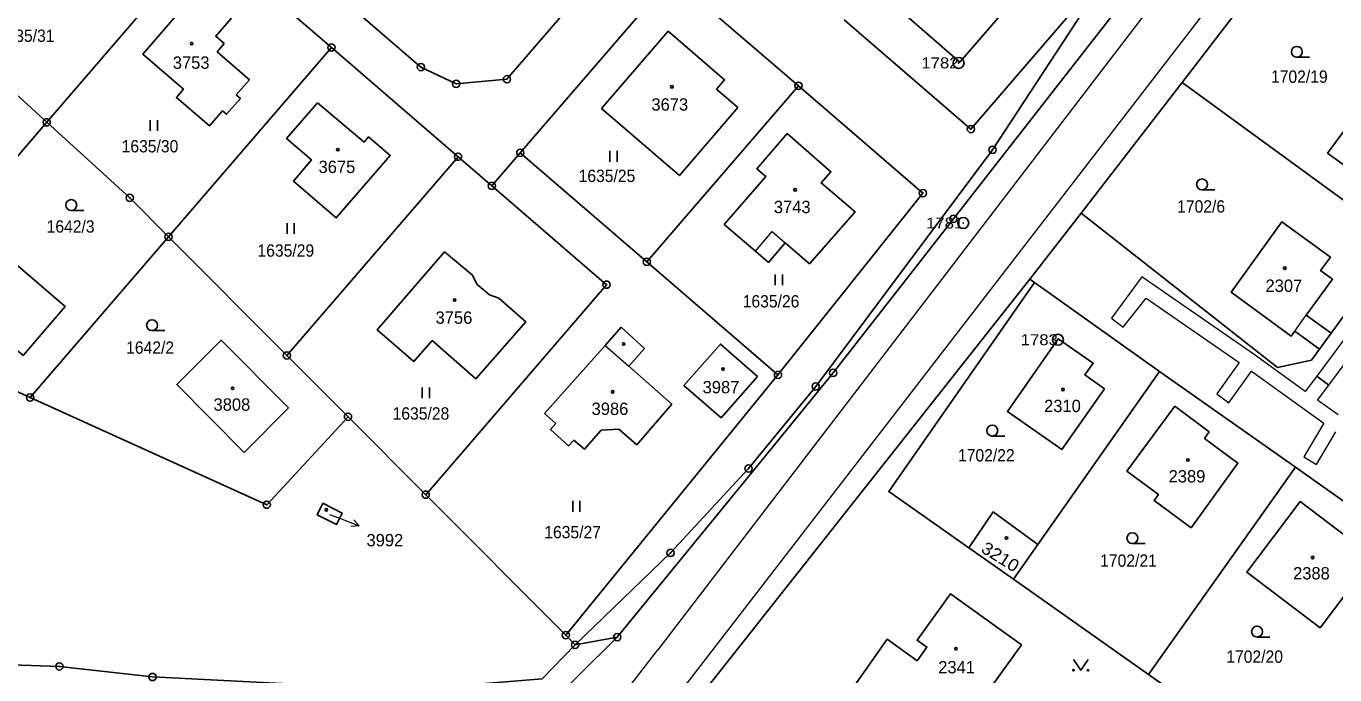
# Model space of a CAD drawing. Extents: x -679733 to -673243, y -1075091 to -1066557.
# Drawn here: x -677200.2 to -677020, y -1071933.5 to -1071844.3 of the extents above; entities that cross this region are included whole.
import ezdxf
from ezdxf.enums import TextEntityAlignment as Align

# ---------------------------------------------------------------- set-up
doc = ezdxf.new("R2010")
doc.units = 0
doc.header["$LTSCALE"] = 0.68
for name, color, linetype, lineweight in [('1', 7, 'Continuous', 25), ('13', 7, 'Continuous', 13), ('3', 7, 'Continuous', 25), ('4', 7, 'Continuous', 13), ('5', 7, 'Continuous', 25), ('7', 7, 'Continuous', 13), ('8', 7, 'Continuous', 25)]:
    doc.layers.add(name, color=color, linetype=linetype, lineweight=lineweight)
doc.layers.add('2', color=7, linetype='Continuous')

msp = doc.modelspace()

# ---------------------------------------------------------------- linework, layer by layer
at = {"layer": '1'}
for p, q in [((-677175.58, -1071832.19), (-677197.38, -1071857.49)), ((-677158.15, -1071847.2), (-677180.6, -1071873.25)), ((-677114.73, -1071876.7), (-677093.84, -1071852.45)), ((-677040.99, -1071851.99), (-677054.9, -1071869.98)), ((-677197.38, -1071857.49), (-677219.88, -1071883.62)), ((-677132.15, -1071861.68), (-677114.73, -1071876.7)), ((-677180.6, -1071873.25), (-677199.67, -1071895.38)), ((-677180.6, -1071873.25), (-677164.3, -1071889.58)), ((-677114.73, -1071876.7), (-677096.66, -1071892.27)), ((-677061.35, -1071879.56), (-677044.1, -1071891.8)), ((-677020.49, -1071886.53), (-677022.08, -1071888.72)), ((-677044.1, -1071891.8), (-677060.87, -1071915.61)), ((-677025.4, -1071904.97), (-677045.61, -1071933.51)), ((-677060.87, -1071915.61), (-677064.23, -1071920.38)), ((-677035.24, -1071940.8), (-677045.61, -1071933.51))]:
    msp.add_line(p, q, dxfattribs=at)
for points in [[(-677280.12, -1071742.11), (-677262.7, -1071757.12), (-677245.27, -1071772.14), (-677227.85, -1071787.15), (-677210.42, -1071802.16), (-677193, -1071817.18), (-677175.58, -1071832.19), (-677158.15, -1071847.2), (-677140.73, -1071862.22), (-677136.07, -1071866.23), (-677132.15, -1071861.68)], [(-677008.25, -1071788.41), (-677013.98, -1071795.82), (-677072.5, -1071870.78), (-677089.07, -1071891.97), (-677097.96, -1071902.91), (-677118.79, -1071928.36)], [(-677199.67, -1071895.38), (-677210.59, -1071890.43), (-677219.88, -1071883.62), (-677237.69, -1071869.06), (-677255.02, -1071853.92), (-677272.34, -1071838.78), (-677289.66, -1071823.66), (-677305.42, -1071809.89)], [(-677136.26, -1071815.89), (-677120.36, -1071829.62), (-677119.94, -1071835.26), (-677133.99, -1071851.56), (-677140.98, -1071852.19), (-677145.84, -1071849.88), (-677157.15, -1071840.14)], [(-677049.21, -1071834.14), (-677053.08, -1071839.8), (-677067.12, -1071861.27), (-677091.47, -1071893.86), (-677100.71, -1071905.15), (-677111.46, -1071916.77), (-677124.61, -1071929.42)], [(-677087.53, -1071843.38), (-677070.09, -1071858.42), (-677049.21, -1071834.14)], [(-677028.76, -1071836.15), (-677033.96, -1071842.89), (-677040.99, -1071851.99)], [(-677132.15, -1071861.68), (-677113.94, -1071840.54), (-677108.27, -1071840.09), (-677093.84, -1071852.45)], [(-677214.53, -1071842.17), (-677207.43, -1071848.35), (-677197.38, -1071857.49)], [(-677093.84, -1071852.45), (-677076.7, -1071867.24), (-677096.66, -1071892.27), (-677125.89, -1071928.08)], [(-677022.08, -1071888.72), (-677025.5, -1071886.22), (-677025.98, -1071886.91), (-677034.25, -1071880.87), (-677027.27, -1071871.19), (-677020.58, -1071876.07), (-677021.93, -1071877.91), (-677020.31, -1071879.1), (-677023.9, -1071884.04), (-677020.49, -1071886.53), (-677011.17, -1071873.78), (-677040.99, -1071851.99)], [(-677005.22, -1071865.64), (-677008.7, -1071863.14), (-677012.24, -1071868.03), (-677020.96, -1071861.72), (-677013.66, -1071851.9), (-677005.88, -1071857.48), (-677007.18, -1071859.28), (-677006.34, -1071859.87), (-677007.17, -1071861.02), (-677003.69, -1071863.54)], [(-677197.38, -1071857.49), (-677185.94, -1071867.89), (-677180.6, -1071873.25)], [(-677140.73, -1071862.22), (-677164.3, -1071889.58), (-677155.88, -1071898.02)], [(-677136.07, -1071866.23), (-677120.27, -1071879.84), (-677145.18, -1071908.75)], [(-677054.9, -1071869.98), (-677060.35, -1071877.02), (-677061.99, -1071879.1), (-677061.35, -1071879.56)], [(-677054.9, -1071869.98), (-677027.87, -1071891.23), (-677023.2, -1071890.25), (-677022.08, -1071888.72)], [(-677061.99, -1071879.1), (-677110.05, -1071939.9), (-677113.06, -1071943.65)], [(-677070.39, -1071916.06), (-677081.41, -1071908.33), (-677061.35, -1071879.56)], [(-677044.1, -1071891.8), (-677025.4, -1071904.97), (-677006.52, -1071918.32)], [(-677155.88, -1071898.02), (-677167.07, -1071910.13), (-677199.67, -1071895.38)], [(-677124.61, -1071929.42), (-677125.89, -1071928.08), (-677145.18, -1071908.75), (-677155.88, -1071898.02)], [(-677070.39, -1071916.06), (-677067.01, -1071911.12), (-677060.87, -1071915.61)], [(-677045.61, -1071933.51), (-677064.23, -1071920.38), (-677070.39, -1071916.06)], [(-677124.61, -1071929.42), (-677129.15, -1071934.09), (-677142.65, -1071935.21), (-677149.77, -1071935.51), (-677182.8, -1071933.85), (-677195.63, -1071932.39), (-677219.15, -1071931.59), (-677230.48, -1071931.85), (-677242.62, -1071934.17), (-677249.52, -1071933.31), (-677281.62, -1071930.03), (-677298.71, -1071927.05), (-677361.97, -1071918.81)], [(-677083.37, -1071937.12), (-677086.19, -1071935.13), (-677081.63, -1071928.65), (-677077.51, -1071931.61), (-677076.16, -1071929.74), (-677077.5, -1071928.78), (-677072.9, -1071922.4), (-677063.13, -1071929.44), (-677067.73, -1071935.82), (-677068.53, -1071935.25), (-677069.9, -1071937.16), (-677071.9, -1071935.72), (-677076.28, -1071941.87)], [(-677138.12, -1071946.93), (-677131.91, -1071941.25), (-677129.41, -1071938.86), (-677118.79, -1071928.36), (-677124.61, -1071929.42)]]:
    msp.add_lwpolyline(points, dxfattribs=at)
for points in [[(-677074.35, -1071832.94), (-677071.71, -1071835.23), (-677071.47, -1071834.96), (-677064.56, -1071841.05), (-677071.63, -1071849.2), (-677078.61, -1071843.16), (-677077.11, -1071841.43), (-677079.73, -1071839.13)], [(-677171.27, -1071853.7), (-677170.7, -1071854.19), (-677172.6, -1071856.38), (-677173.18, -1071855.91), (-677174.96, -1071857.98), (-677179.52, -1071854.08), (-677178.55, -1071852.92), (-677184.13, -1071848.11), (-677176.5, -1071839.26), (-677171.97, -1071843.21), (-677174.09, -1071845.65), (-677172.94, -1071846.66), (-677173.9, -1071847.78), (-677169.46, -1071851.62)], [(-677102.18, -1071855.45), (-677110.24, -1071864.82), (-677120.95, -1071855.57), (-677111.78, -1071844.96), (-677104.02, -1071851.65), (-677105.12, -1071852.92)], [(-677163.39, -1071865.6), (-677160.93, -1071862.64), (-677164.33, -1071859.72), (-677160.06, -1071854.82), (-677153.67, -1071860.23), (-677153.05, -1071859.5), (-677150.07, -1071862.06), (-677157.51, -1071870.66)], [(-677104.06, -1071871.57), (-677098.34, -1071864.94), (-677099.59, -1071863.89), (-677095.39, -1071859.03), (-677089.37, -1071864.29), (-677090.7, -1071865.84), (-677086.04, -1071869.82), (-677092.32, -1071876.95), (-677095.65, -1071874.08), (-677097.97, -1071876.78), (-677099.77, -1071875.24)], [(-677202.37, -1071873.72), (-677203.66, -1071875.27), (-677194.85, -1071882.84), (-677200.63, -1071889.6), (-677209.63, -1071881.88), (-677209.06, -1071881.22), (-677211.47, -1071879.14), (-677204.92, -1071871.53)], [(-677142.57, -1071875.33), (-677138.75, -1071878.54), (-677138.12, -1071879.77), (-677136.39, -1071881.26), (-677135.11, -1071881.71), (-677131.39, -1071884.96), (-677138.26, -1071892.8), (-677144.28, -1071887.53), (-677146.81, -1071890.43), (-677151.86, -1071886.06)], [(-677111.28, -1071896.31), (-677116.12, -1071901.87), (-677118.6, -1071899.75), (-677121, -1071899.85), (-677123.32, -1071902.5), (-677124.78, -1071901.26), (-677125.5, -1071902.02), (-677128, -1071899.76), (-677127.28, -1071898.95), (-677128.8, -1071897.59), (-677120.48, -1071888.21), (-677118.25, -1071885.7), (-677115.05, -1071888.62), (-677117.19, -1071891.07)], [(-677170.18, -1071902.93), (-677179.47, -1071893.6), (-677173.36, -1071887.47), (-677164.09, -1071896.8)], [(-677051.68, -1071894.16), (-677054.38, -1071892.26), (-677053.25, -1071890.66), (-677058.07, -1071887.28), (-677065.07, -1071897.28), (-677057.57, -1071902.55)], [(-677099.49, -1071892.47), (-677104.5, -1071898.16), (-677109.62, -1071893.74), (-677104.59, -1071888.03)], [(-677037.9, -1071901.02), (-677037.29, -1071900.1), (-677042, -1071896.57), (-677048.6, -1071905.51), (-677044.26, -1071908.72), (-677044.86, -1071909.53), (-677039.76, -1071913.3), (-677033.31, -1071904.41)], [(-677160.11, -1071911.51), (-677159.33, -1071909.94), (-677156.67, -1071911.29), (-677157.45, -1071912.84)], [(-677014.64, -1071917.37), (-677024.73, -1071909.71), (-677032.1, -1071919.42), (-677022.01, -1071927.08)]]:
    msp.add_lwpolyline(points, close=True, dxfattribs=at)
at = {"layer": '13'}
for points in [[(-677019.5, -1071897.77), (-677022.35, -1071895.74), (-677020.8, -1071893.66), (-677022.46, -1071892.42), (-677024.04, -1071894.53), (-677031.09, -1071889.44), (-677046.53, -1071878.74), (-677050.72, -1071884.44)], [(-677050.72, -1071884.44), (-677049.1, -1071885.68), (-677045.97, -1071881.68), (-677033.13, -1071890.56), (-677036.22, -1071894.88), (-677034.58, -1071896.1), (-677031.46, -1071891.74), (-677024.43, -1071896.81), (-677021.47, -1071898.92), (-677024.24, -1071903.56), (-677022.48, -1071904.6), (-677019.81, -1071900.11)], [(-677017.08, -1071885.19), (-677022.46, -1071892.42), (-677020.8, -1071893.66), (-677014.79, -1071885.59)]]:
    msp.add_lwpolyline(points, dxfattribs=at)
at = {"layer": '3'}
for p, q in [((-677025.203, -1071848.53), (-677023.453, -1071848.53)), ((-677183.121, -1071858.68), (-677183.121, -1071857.18)), ((-677182.12, -1071858.68), (-677182.12, -1071857.18)), ((-677119.811, -1071862.92), (-677119.811, -1071861.42)), ((-677118.81, -1071862.92), (-677118.81, -1071861.42)), ((-677038.253, -1071866.79), (-677036.503, -1071866.79)), ((-677193.993, -1071869.63), (-677192.243, -1071869.63)), ((-677164.281, -1071872.85), (-677164.281, -1071871.35)), ((-677163.28, -1071872.85), (-677163.28, -1071871.35)), ((-677097.031, -1071879.93), (-677097.031, -1071878.43)), ((-677096.03, -1071879.93), (-677096.03, -1071878.43)), ((-677182.863, -1071886.17), (-677181.113, -1071886.17)), ((-677145.671, -1071895.48), (-677145.671, -1071893.98)), ((-677144.67, -1071895.48), (-677144.67, -1071893.98)), ((-677067.153, -1071900.68), (-677065.403, -1071900.68)), ((-677124.931, -1071911.1), (-677124.931, -1071909.6)), ((-677123.93, -1071911.1), (-677123.93, -1071909.6)), ((-677047.853, -1071915.49), (-677046.103, -1071915.49)), ((-677030.683, -1071928.35), (-677028.933, -1071928.35))]:
    msp.add_line(p, q, dxfattribs=at)
msp.add_lwpolyline([(-677055.96, -1071931.419), (-677054.96, -1071932.92), (-677053.96, -1071931.419)], dxfattribs=at)
for centre, radius in [((-677025.2029, -1071847.7798), 0.75), ((-677038.2529, -1071866.0398), 0.75), ((-677193.9929, -1071868.8798), 0.75), ((-677182.8629, -1071885.4198), 0.75), ((-677067.1529, -1071899.9298), 0.75), ((-677047.8529, -1071914.7398), 0.75), ((-677030.6829, -1071927.5998), 0.75), ((-677055.96, -1071932.9195), 0.1), ((-677053.96, -1071932.9195), 0.1)]:
    msp.add_circle(centre, radius, dxfattribs=at)
at = {"layer": '4'}
for p, q in [((-677009.81, -1071795.15), (-677113.2, -1071930.1)), ((-677036.69, -1071840.72), (-677109.47, -1071935.07)), ((-677099.77, -1071875.24), (-677097.45, -1071872.54)), ((-677097.45, -1071872.54), (-677095.65, -1071874.08)), ((-677025.5, -1071886.22), (-677023.9, -1071884.04)), ((-677120.48, -1071888.21), (-677117.19, -1071891.07)), ((-677124.89, -1071945.24), (-677113.2, -1071930.1))]:
    msp.add_line(p, q, dxfattribs=at)
at = {"layer": '5'}
for centre in [(-677177.4168, -1071846.6692), (-677111.2768, -1071852.5992), (-677157.2868, -1071861.2492), (-677094.2868, -1071866.7892), (-677026.8668, -1071877.5692), (-677141.1968, -1071881.9492), (-677117.9168, -1071887.9992), (-677104.2368, -1071891.4592), (-677171.7768, -1071894.1192), (-677119.4368, -1071894.5992), (-677057.4068, -1071894.2792), (-677040.2168, -1071903.9692), (-677158.8668, -1071910.8292), (-677065.1968, -1071914.7192), (-677023.0268, -1071917.3992), (-677072.1568, -1071929.9592)]:
    msp.add_circle(centre, 0.175, dxfattribs=at)
at = {"layer": '7'}
msp.add_line((-677154.328, -1071913.035), (-677155.084, -1071912.209), dxfattribs=at)
msp.add_lwpolyline([(-677158.44, -1071911.46), (-677157.13, -1071911.96), (-677154.328, -1071913.035), (-677155.443, -1071913.144)], dxfattribs=at)
at = {"layer": '8'}
for centre, radius in [((-677158.15, -1071847.1999), 0.5), ((-677158.15, -1071847.1999), 0.0303), ((-677145.84, -1071849.8799), 0.5), ((-677071.79, -1071849.3098), 0.75), ((-677071.79, -1071849.3098), 0.03), ((-677145.84, -1071849.8799), 0.0303), ((-677133.99, -1071851.5599), 0.5), ((-677140.98, -1071852.1899), 0.5), ((-677140.98, -1071852.1899), 0.0303), ((-677133.99, -1071851.5599), 0.0303), ((-677093.84, -1071852.4499), 0.5), ((-677093.84, -1071852.4499), 0.0303), ((-677197.38, -1071857.4899), 0.5), ((-677197.38, -1071857.4899), 0.0303), ((-677070.09, -1071858.4199), 0.5), ((-677070.09, -1071858.4199), 0.0303), ((-677140.73, -1071862.2199), 0.5), ((-677140.73, -1071862.2199), 0.0303), ((-677132.15, -1071861.6799), 0.5), ((-677132.15, -1071861.6799), 0.0303), ((-677067.12, -1071861.2699), 0.5), ((-677067.12, -1071861.2699), 0.0303), ((-677136.07, -1071866.2299), 0.5), ((-677185.94, -1071867.8899), 0.5), ((-677136.07, -1071866.2299), 0.0303), ((-677076.7, -1071867.2399), 0.5), ((-677076.7, -1071867.2399), 0.0303), ((-677185.94, -1071867.8899), 0.0303), ((-677072.5, -1071870.7799), 0.5), ((-677072.5, -1071870.7799), 0.0303), ((-677071.14, -1071871.3498), 0.75), ((-677071.14, -1071871.3498), 0.03), ((-677180.6, -1071873.2499), 0.5), ((-677180.6, -1071873.2499), 0.0303), ((-677114.73, -1071876.6999), 0.5), ((-677114.73, -1071876.6999), 0.0303), ((-677120.27, -1071879.8399), 0.5), ((-677120.27, -1071879.8399), 0.0303), ((-677058.11, -1071887.4198), 0.75), ((-677058.11, -1071887.4198), 0.03), ((-677164.3, -1071889.5799), 0.5), ((-677164.3, -1071889.5799), 0.0303), ((-677096.66, -1071892.2699), 0.5), ((-677096.66, -1071892.2699), 0.0303), ((-677089.07, -1071891.9699), 0.5), ((-677089.07, -1071891.9699), 0.0303), ((-677091.47, -1071893.8599), 0.5), ((-677091.47, -1071893.8599), 0.0303), ((-677199.67, -1071895.3799), 0.5), ((-677199.67, -1071895.3799), 0.0303), ((-677155.88, -1071898.0199), 0.5), ((-677155.88, -1071898.0199), 0.0303), ((-677100.71, -1071905.1499), 0.5), ((-677100.71, -1071905.1499), 0.0303), ((-677145.18, -1071908.7499), 0.5), ((-677145.18, -1071908.7499), 0.0303), ((-677167.07, -1071910.1299), 0.5), ((-677167.07, -1071910.1299), 0.0303), ((-677111.46, -1071916.7699), 0.5), ((-677111.46, -1071916.7699), 0.0303), ((-677125.89, -1071928.0799), 0.5), ((-677125.89, -1071928.0799), 0.0303), ((-677124.61, -1071929.4199), 0.5), ((-677118.79, -1071928.3599), 0.5), ((-677118.79, -1071928.3599), 0.0303), ((-677124.61, -1071929.4199), 0.0303), ((-677195.63, -1071932.3899), 0.5), ((-677195.63, -1071932.3899), 0.0303), ((-677182.8, -1071933.8499), 0.5)]:
    msp.add_circle(centre, radius, dxfattribs=at)

# ---------------------------------------------------------------- texts
at = {"layer": '2', "width": 0.95}
for s, p in [('1635/31', (-677204.11, -1071846.42)), ('1702/19', (-677028.76, -1071852.05)), ('1635/30', (-677187.06, -1071861.63)), ('1635/25', (-677124.12, -1071865.71)), ('1702/6', (-677041.69, -1071869.92)), ('1642/3', (-677197.39, -1071872.68)), ('1635/29', (-677168.35, -1071875.989)), ('1635/26', (-677101.52, -1071882.979)), ('1642/2', (-677186.44, -1071889.35)), ('1635/28', (-677149.74, -1071898.42)), ('1702/22', (-677071.87, -1071904.18)), ('1635/27', (-677128.85, -1071914.759)), ('1702/21', (-677052.29, -1071918.67)), ('1702/20', (-677034.92, -1071931.9))]:
    msp.add_text(s, height=1.7, dxfattribs=at).set_placement(p)
at = {"layer": '2'}
for s, p in [('3753', (-677180.01, -1071850.12)), ('3673', (-677114.09, -1071855.88)), ('3675', (-677159.94, -1071864.47)), ('3743', (-677097.23, -1071869.989)), ('2307', (-677029.52, -1071880.83)), ('3756', (-677143.82, -1071885.22)), ('3987', (-677107.04, -1071894.8)), ('3808', (-677174.4, -1071897.19)), ('3986', (-677122.33, -1071897.779)), ('2310', (-677060.01, -1071897.38)), ('2389', (-677042.86, -1071907.07)), ('3992', (-677153.33, -1071915.863)), ('2388', (-677025.72, -1071920.42)), ('2341', (-677074.59, -1071933.35))]:
    msp.add_text(s, height=1.7, dxfattribs=at).set_placement(p)
at = {"layer": '2', "width": 1.1}
msp.add_text('3210', height=1.7, rotation=328, dxfattribs=at).set_placement((-677068.84, -1071916.56))
at = {"layer": '8', "width": 1.15}
for s, p in [('1782', (-677071.789, -1071850.06)), ('1781', (-677071.139, -1071872.1)), ('1783', (-677058.109, -1071888.169))]:
    msp.add_text(s, height=1.5, dxfattribs=at).set_placement(p, align=Align.RIGHT)

doc.saveas('drawing.dxf')
